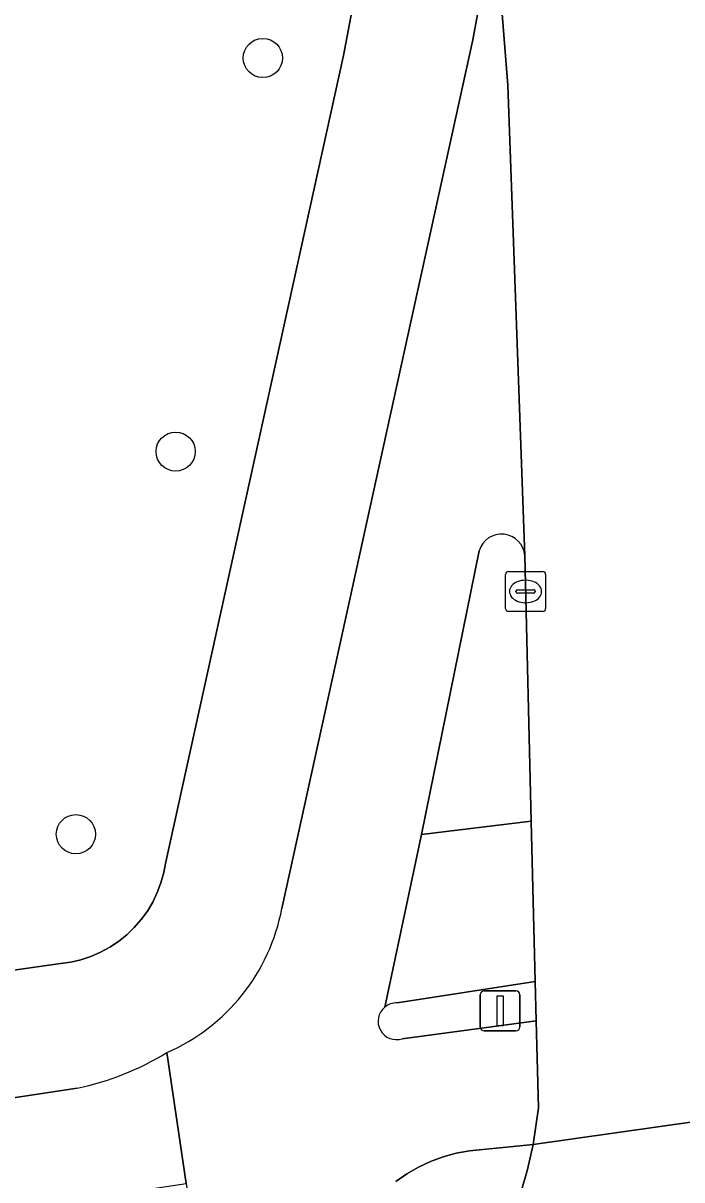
# Model space of a CAD drawing. Extents: x 157793 to 159380, y 380877 to 382313.
# Drawn here: x 158527.56 to 158543.99, y 381152.18 to 381181.06 of the extents above; entities that cross this region are included whole.
import ezdxf

# ---------------------------------------------------------------- set-up
doc = ezdxf.new("R2010")
doc.units = 0
for name, color, linetype in [('IMGEO_Berm_groen', 7, 'Continuous'), ('IMGEO_Boom', 7, 'Continuous'), ('IMGEO_Fietspad_gesloten', 7, 'Continuous'), ('IMGEO_Fietspad_open', 7, 'Continuous'), ('IMGEO_Kolk', 7, 'Continuous'), ('IMGEO_Rijbaan_lokaal_gesloten', 7, 'Continuous'), ('IMGEO_Rijbaan_regionaal_gesloten', 7, 'Continuous'), ('IMGEO_Verkeerseiland_gesloten', 7, 'Continuous'), ('IMGEO_Verkeerseiland_open', 7, 'Continuous'), ('IMGEO_Verkeersregelinstallatiepaal', 7, 'Continuous'), ('IMGEO_Voetpad_open', 7, 'Continuous')]:
    doc.layers.add(name, color=color, linetype=linetype)

msp = doc.modelspace()

# ---------------------------------------------------------------- linework, layer by layer
at = {"layer": 'IMGEO_Berm_groen'}
msp.add_lwpolyline([(158522.488, 381156.724), (158528.489, 381157.578), (158528.749, 381157.615), (158529.004, 381157.674), (158529.253, 381157.757), (158529.493, 381157.861), (158529.723, 381157.986), (158529.941, 381158.132), (158530.146, 381158.296), (158530.334, 381158.478), (158530.506, 381158.676), (158530.66, 381158.888), (158530.793, 381159.114), (158530.907, 381159.35), (158530.998, 381159.596), (158531.067, 381159.849), (158531.11, 381160.079), (158535.555, 381180.244), (158535.853, 381181.84)], dxfattribs=at)
at = {"layer": 'IMGEO_Boom'}
for centre in [(158533.541, 381180.185), (158531.365, 381170.359), (158528.877, 381160.807)]:
    msp.add_circle(centre, 0.489, dxfattribs=at)
at = {"layer": 'IMGEO_Fietspad_gesloten'}
for points in [[(158496.627, 381146.698), (158500, 381147.226), (158505.323, 381148.057), (158517.934, 381150.026), (158522.86, 381150.767), (158528.976, 381151.688), (158531.63, 381152.087), (158531.142, 381155.355)], [(158528.907, 381154.465), (158527.868, 381154.309), (158522.928, 381153.569), (158500, 381150.132), (158481.204, 381147.315)]]:
    msp.add_lwpolyline(points, dxfattribs=at)
msp.add_arc((158527.479, 381161.302), 6.984, 281.7956, 301.6303, dxfattribs=at)
at = {"layer": 'IMGEO_Fietspad_open'}
for points in [[(158540.073, 381167.759), (158539.65, 381179.506), (158539.382, 381182.857), (158539.493, 381184.535), (158538.775, 381180.635), (158534.319, 381160.35), (158534.016, 381158.956)], [(158536.58, 381156.489), (158537.502, 381160.796), (158538.936, 381167.884)], [(158536.855, 381152.134), (158537.13, 381152.328), (158537.42, 381152.498), (158537.725, 381152.64), (158538.041, 381152.755), (158538.366, 381152.841), (158538.697, 381152.898), (158540.28, 381153.057), (158540.413, 381153.972), (158540.359, 381156.148), (158537.017, 381155.702)], [(158531.142, 381155.355), (158531.63, 381152.087), (158532.79, 381145.005)]]:
    msp.add_lwpolyline(points, dxfattribs=at)
for centre, radius, start, end in [((158539.493, 381167.719), 0.581, 3.9043, 163.5481), ((158529.188, 381159.862), 4.912, 293.4395, 349.373), ((158536.872, 381156.136), 0.458, 129.6601, 288.4244)]:
    msp.add_arc(centre, radius, start, end, dxfattribs=at)
at = {"layer": 'IMGEO_Kolk'}
for p, q in [((158539.593, 381166.441), (158539.593, 381167.293)), ((158539.668, 381167.367), (158540.52, 381167.367)), ((158540.081, 381167.147), (158540.106, 381167.147)), ((158540.594, 381167.293), (158540.594, 381166.441)), ((158539.852, 381166.861), (158539.852, 381166.873)), ((158540.29, 381166.824), (158539.892, 381166.824)), ((158539.895, 381166.91), (158540.293, 381166.91)), ((158540.336, 381166.873), (158540.336, 381166.861)), ((158540.104, 381166.587), (158540.079, 381166.587)), ((158540.52, 381166.367), (158539.668, 381166.367))]:
    msp.add_line(p, q, dxfattribs=at)
for points in [[(158539.593, 381166.441), (158539.593, 381167.293)], [(158539.668, 381167.367), (158540.52, 381167.367)], [(158540.594, 381167.293), (158540.594, 381166.441)], [(158540.52, 381166.367), (158539.668, 381166.367)]]:
    msp.add_lwpolyline(points, dxfattribs=at)
for centre, radius, start, end in [((158539.67, 381167.291), 0.0765, 91.552, 178.448), ((158539.67, 381167.291), 0.0765, 91.552, 178.448), ((158540.518, 381167.291), 0.0765, 1.552, 88.448), ((158540.518, 381167.291), 0.0765, 1.552, 88.448), ((158539.892, 381166.87), 0.0403, 85.8775, 175.7526), ((158539.889, 381166.86), 0.0366, 178.938, 274.7102), ((158540.293, 381166.867), 0.043, 264.8664, 352.4533), ((158540.297, 381166.872), 0.0386, 1.7309, 96.639), ((158539.67, 381166.443), 0.0765, 181.552, 268.448), ((158539.67, 381166.443), 0.0765, 181.552, 268.448), ((158540.518, 381166.443), 0.0765, 271.552, 358.448), ((158540.518, 381166.443), 0.0765, 271.552, 358.448)]:
    msp.add_arc(centre, radius, start, end, dxfattribs=at)
for centre, major_axis, ratio, start_param, end_param in [((158540.08, 381166.867), (-0.387, 0.002), 0.722429, 4.712389, 7.853982), ((158540.105, 381166.867), (-0.39, 0.002), 0.717154, 1.570796, 4.712389)]:
    msp.add_ellipse(centre, major_axis=major_axis, ratio=ratio, start_param=start_param, end_param=end_param, dxfattribs=at)
at = {"layer": 'IMGEO_Rijbaan_lokaal_gesloten'}
msp.add_lwpolyline([(158547.591, 381180.467), (158547.685, 381180.49), (158546.604, 381184.589), (158546.327, 381185.419), (158539.493, 381184.535), (158539.382, 381182.857), (158539.65, 381179.506), (158540.073, 381167.759), (158540.236, 381161.136), (158540.335, 381157.129), (158540.359, 381156.148), (158540.413, 381153.972), (158540.28, 381153.057), (158546.499, 381153.945), (158546.045, 381156.95), (158545.897, 381157.931), (158545.314, 381161.967), (158545.165, 381163.003), (158545.097, 381163.398)], dxfattribs=at)
at = {"layer": 'IMGEO_Rijbaan_regionaal_gesloten'}
msp.add_lwpolyline([(158546.941, 381151.016), (158546.499, 381153.945), (158540.28, 381153.057), (158540.145, 381152.435), (158539.856, 381151.452), (158539.481, 381150.499), (158539.022, 381149.583), (158538.482, 381148.712), (158537.868, 381147.892), (158537.182, 381147.131), (158535.63, 381146.061)], dxfattribs=at)
at = {"layer": 'IMGEO_Verkeerseiland_gesloten'}
for points in [[(158538.936, 381167.884), (158537.502, 381160.796), (158540.236, 381161.136), (158540.073, 381167.759)], [(158539.856, 381151.452), (158540.145, 381152.435), (158540.28, 381153.057), (158538.697, 381152.898), (158538.366, 381152.841), (158538.041, 381152.755), (158537.725, 381152.64), (158537.42, 381152.498), (158537.13, 381152.328), (158536.855, 381152.134)]]:
    msp.add_lwpolyline(points, dxfattribs=at)
msp.add_arc((158539.493, 381167.719), 0.581, 3.9043, 163.5481, dxfattribs=at)
at = {"layer": 'IMGEO_Verkeerseiland_open'}
msp.add_lwpolyline([(158537.017, 381155.702), (158540.359, 381156.148), (158540.335, 381157.129), (158536.89, 381156.594)], dxfattribs=at)
for start, end in [(129.6601, 288.4244), (87.799, 129.6245)]:
    msp.add_arc((158536.872, 381156.136), 0.458, start, end, dxfattribs=at)
at = {"layer": 'IMGEO_Verkeersregelinstallatiepaal'}
for p, q in [((158538.963, 381155.996), (158538.963, 381156.796)), ((158538.963, 381156.796), (158538.963, 381155.996)), ((158539.063, 381156.896), (158539.853, 381156.896)), ((158539.853, 381156.896), (158539.063, 381156.896)), ((158539.953, 381156.796), (158539.953, 381155.996)), ((158539.953, 381155.996), (158539.953, 381156.796)), ((158539.853, 381155.896), (158539.063, 381155.896)), ((158539.063, 381155.896), (158539.853, 381155.896))]:
    msp.add_line(p, q, dxfattribs=at)
msp.add_lwpolyline([(158539.383, 381156.771), (158539.533, 381156.771), (158539.533, 381156.021), (158539.383, 381156.021), (158539.383, 381156.771)], dxfattribs=at)
for centre, start, end in [((158539.063, 381156.796), 90, 180), ((158539.063, 381156.796), 90, 180), ((158539.853, 381156.796), 0, 90), ((158539.853, 381156.796), 360, 90), ((158539.063, 381155.996), 180, 270), ((158539.063, 381155.996), 180, 270), ((158539.853, 381155.996), 270, 0), ((158539.853, 381155.996), 270, 0)]:
    msp.add_arc(centre, 0.1, start, end, dxfattribs=at)
at = {"layer": 'IMGEO_Voetpad_open'}
for points in [[(158534.016, 381158.956), (158534.319, 381160.35), (158538.775, 381180.635), (158539.493, 381184.535), (158539.939, 381187.219), (158539.967, 381188.024), (158539.908, 381188.417)], [(158535.853, 381181.84), (158535.555, 381180.244), (158531.11, 381160.079), (158531.067, 381159.849), (158530.998, 381159.596), (158530.907, 381159.35), (158530.793, 381159.114), (158530.66, 381158.888), (158530.506, 381158.676), (158530.334, 381158.478), (158530.146, 381158.296), (158529.941, 381158.132), (158529.723, 381157.986), (158529.493, 381157.861), (158529.253, 381157.757), (158529.004, 381157.674), (158528.749, 381157.615), (158528.489, 381157.578), (158522.488, 381156.724)], [(158536.89, 381156.594), (158540.335, 381157.129), (158540.236, 381161.136), (158537.502, 381160.796), (158536.58, 381156.489)], [(158522.928, 381153.569), (158527.868, 381154.309), (158528.907, 381154.465)]]:
    msp.add_lwpolyline(points, dxfattribs=at)
for centre, radius, start, end in [((158529.188, 381159.862), 4.912, 293.4395, 349.373), ((158536.872, 381156.136), 0.458, 87.799, 129.6245), ((158527.479, 381161.302), 6.984, 281.7956, 301.6303)]:
    msp.add_arc(centre, radius, start, end, dxfattribs=at)

doc.saveas('drawing.dxf')
